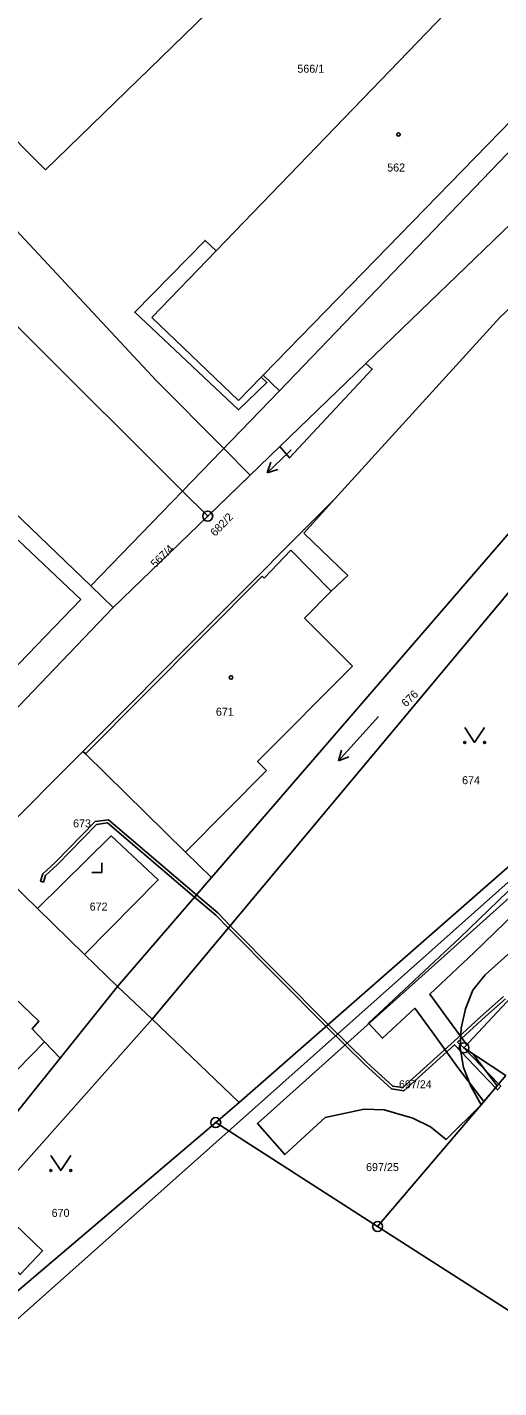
# Model space of a CAD drawing. Extents: x -587171 to -555306, y -1167727 to -1074732.
# Drawn here: x -560855.4 to -560808.1, y -1077994 to -1077857.5 of the extents above; entities that cross this region are included whole.
import ezdxf

# ---------------------------------------------------------------- set-up
doc = ezdxf.new("R2010")
doc.units = 0
for name, color, linetype in [('Hranice parcel', 7, 'Continuous'), ('Parcelní čísla', 7, 'Continuous'), ('Pop  PČ popisy', 7, 'Continuous'), ('Poz předměty', 7, 'Continuous'), ('Vnitřní kresba', 7, 'Continuous'), ('Věcná břemena k části', 7, 'Continuous'), ('Značky bodu BP', 7, 'Continuous'), ('Značky budov', 7, 'Continuous'), ('Značky kultur', 7, 'Continuous')]:
    doc.layers.add(name, color=color, linetype=linetype)

msp = doc.modelspace()

# ---------------------------------------------------------------- linework, layer by layer
at = {"layer": 'Hranice parcel'}
for p, q in [((-560790.19, -1077861.11), (-560821.39, -1077891.23)), ((-560821.39, -1077891.23), (-560830.04, -1077899.58)), ((-560791.02, -1077894.93), (-560842.84, -1077957.02)), ((-560830.04, -1077899.58), (-560837.26, -1077906.55)), ((-560848.98, -1077913.55), (-560861.9, -1077901.15)), ((-560839.79, -1077904.03), (-560837.26, -1077906.55)), ((-560837.26, -1077906.55), (-560846.73, -1077915.7)), ((-560846.73, -1077915.7), (-560848.98, -1077913.55)), ((-560858.65, -1077928.15), (-560846.73, -1077915.7)), ((-560849.79, -1077930.17), (-560860.03, -1077940.37)), ((-560854.33, -1077945.91), (-560860.03, -1077940.37)), ((-560846.3, -1077953.72), (-560836.88, -1077942.81)), ((-560849.6, -1077950.51), (-560854.33, -1077945.91)), ((-560846.3, -1077953.72), (-560849.6, -1077950.51)), ((-560852.07, -1077960.93), (-560846.3, -1077953.72)), ((-560842.84, -1077957.02), (-560846.3, -1077953.72)), ((-560842.84, -1077957.02), (-560871.44, -1077989.15)), ((-560834.1, -1077965.37), (-560842.84, -1077957.02)), ((-560858.8, -1077969.32), (-560852.07, -1077960.93)), ((-560809.85, -1077965.61), (-560807.35, -1077962.66)), ((-560836.46, -1077967.38), (-560834.1, -1077965.37)), ((-560809.85, -1077965.61), (-560820.22, -1077977.81)), ((-560820.22, -1077977.81), (-560836.46, -1077967.38)), ((-560777.96, -1078004.94), (-560820.22, -1077977.81))]:
    msp.add_line(p, q, dxfattribs=at)
for points in [[(-560911.78, -1077829.96), (-560870.93, -1077872.97), (-560839.79, -1077904.03)], [(-560815.28, -1077834.64), (-560853.53, -1077871.81), (-560874.09, -1077851.11)], [(-560839.79, -1077904.03), (-560830.06, -1077893.99), (-560794.22, -1077856.67), (-560783.34, -1077845.34)], [(-560831.7, -1077892.42), (-560795.51, -1077855.24), (-560804.32, -1077846.62), (-560836.42, -1077879.93), (-560837.53, -1077878.9), (-560844.57, -1077886.1), (-560839.95, -1077890.45), (-560834.16, -1077895.9), (-560831.33, -1077893.15), (-560831.89, -1077892.61), (-560831.7, -1077892.42)], [(-560751.37, -1077880.45), (-560750.95, -1077881.11), (-560750.55, -1077883.22), (-560750.31, -1077885.24), (-560750.36, -1077887.28), (-560750.72, -1077889.27), (-560751.42, -1077891.19), (-560752.5, -1077892.91), (-560799.37, -1077943.53), (-560809.44, -1077952.55), (-560810.66, -1077954.11), (-560811.42, -1077955.96), (-560811.86, -1077957.91), (-560811.93, -1077959.9), (-560811.62, -1077961.87), (-560810.89, -1077963.73), (-560809.85, -1077965.61)], [(-560803.17, -1077882.12), (-560807.98, -1077886.64), (-560824.5, -1077904.81), (-560849.79, -1077930.17)], [(-560756.54, -1077886.22), (-560756.66, -1077888.29), (-560757.06, -1077890.24), (-560757.78, -1077892.08), (-560758.67, -1077893.52), (-560761.33, -1077896.34), (-560802.19, -1077940.49), (-560832.27, -1077967.48), (-560829.54, -1077970.6), (-560825.47, -1077966.88), (-560821.58, -1077966.02), (-560819.57, -1077966.1), (-560816.7, -1077966.95), (-560814.91, -1077967.81), (-560813.35, -1077969.09), (-560809.85, -1077965.61)], [(-560821.39, -1077891.23), (-560820.76, -1077891.8), (-560829.05, -1077900.71), (-560830.04, -1077899.58)], [(-560836.88, -1077942.81), (-560797.05, -1077896.64), (-560793.41, -1077892.41)], [(-560848.98, -1077913.55), (-560842.91, -1077907.26), (-560839.79, -1077904.03)], [(-560834.1, -1077965.37), (-560807, -1077941.64), (-560805.52, -1077940.09), (-560776.98, -1077909.03)], [(-560849.79, -1077930.17), (-560849.5, -1077930.39), (-560839.49, -1077940.25), (-560836.88, -1077942.81)], [(-560849.6, -1077950.51), (-560842.23, -1077943.04), (-560846.95, -1077938.62), (-560854.33, -1077945.91)], [(-560807.35, -1077962.66), (-560811.56, -1077959.88), (-560797.66, -1077945.02)], [(-560852.07, -1077960.93), (-560853.64, -1077959.28), (-560854.88, -1077957.97), (-560854.18, -1077957.22), (-560860.73, -1077950.98), (-560868.8, -1077959.72), (-560862.35, -1077965.9), (-560858.8, -1077969.32)], [(-560866.21, -1077993.48), (-560858.07, -1077985.75), (-560836.46, -1077967.38)], [(-560857.5, -1077976.7), (-560859.77, -1077979.07), (-560856.07, -1077982.63), (-560853.82, -1077980.24), (-560857.5, -1077976.7)]]:
    msp.add_lwpolyline(points, dxfattribs=at)
at = {"layer": 'Pop  PČ popisy'}
for p, q in [((-560829.13, -1077900.12), (-560831.29, -1077902.21)), ((-560828.9, -1077899.9), (-560829.13, -1077900.12)), ((-560831.29, -1077902.21), (-560830.92, -1077901.15)), ((-560831.29, -1077902.21), (-560830.22, -1077901.87))]:
    msp.add_line(p, q, dxfattribs=at)
at = {"layer": 'Poz předměty'}
msp.add_line((-560872.99, -1078001.92), (-560805.64, -1077941.94), dxfattribs=at)
at = {"layer": 'Vnitřní kresba'}
for p, q in [((-560836.42, -1077879.93), (-560842.86, -1077886.61)), ((-560842.86, -1077886.61), (-560834.17, -1077894.95)), ((-560834.17, -1077894.95), (-560831.89, -1077892.61)), ((-560831.7, -1077892.42), (-560830.06, -1077893.99)), ((-560827.62, -1077908.27), (-560824.5, -1077904.81)), ((-560856.28, -1077908.95), (-560849.97, -1077914.91)), ((-560823.2, -1077912.5), (-560827.62, -1077908.27)), ((-560828.92, -1077909.97), (-560831.6, -1077912.76)), ((-560824.89, -1077914.07), (-560828.92, -1077909.97)), ((-560831.81, -1077912.56), (-560849.5, -1077930.39)), ((-560831.6, -1077912.76), (-560831.81, -1077912.56)), ((-560824.89, -1077914.07), (-560823.2, -1077912.5)), ((-560827.55, -1077916.8), (-560824.89, -1077914.07)), ((-560849.97, -1077914.91), (-560857.94, -1077923.16)), ((-560822.74, -1077921.6), (-560827.55, -1077916.8)), ((-560832.27, -1077931.15), (-560822.74, -1077921.6)), ((-560839.49, -1077940.25), (-560831.36, -1077932.05)), ((-560831.36, -1077932.05), (-560832.27, -1077931.15)), ((-560856.38, -1077962.08), (-560853.64, -1077959.28))]:
    msp.add_line(p, q, dxfattribs=at)
at = {"layer": 'Věcná břemena k části'}
for points in [[(-560870.93, -1077872.97), (-560839.79, -1077904.03), (-560837.26, -1077906.55), (-560833.01, -1077902.45), (-560835.66, -1077899.77), (-560842.42, -1077892.93), (-560917.35, -1077812.48)], [(-560870.93, -1077872.97), (-560839.79, -1077904.03), (-560837.26, -1077906.55), (-560833.01, -1077902.45), (-560835.66, -1077899.77), (-560842.42, -1077892.93), (-560917.35, -1077812.48)], [(-560803.29, -1077940.46), (-560811.98, -1077948.86), (-560821.14, -1077957.42), (-560819.73, -1077958.93), (-560816.49, -1077955.91), (-560814.74, -1077958.27), (-560812.17, -1077961.86), (-560809.57, -1077965.27), (-560808.22, -1077963.69), (-560810.67, -1077960.47), (-560811.56, -1077959.88), (-560811.29, -1077959.59), (-560813.1, -1077957.07), (-560815, -1077954.51), (-560810.56, -1077950.36), (-560803.27, -1077943.3)], [(-560807.6, -1077954.74), (-560809.61, -1077956.51), (-560812.56, -1077959.23), (-560817.69, -1077963.87), (-560818.7, -1077963.73), (-560821.3, -1077961.34), (-560825.17, -1077957.55), (-560825.39, -1077957.75), (-560821.5, -1077961.56), (-560818.84, -1077964.01), (-560817.59, -1077964.19), (-560812.51, -1077959.58), (-560808.39, -1077963.89), (-560808.19, -1077964.1), (-560807.88, -1077963.74), (-560808.08, -1077963.52), (-560811.56, -1077959.88), (-560812.21, -1077959.31), (-560809.41, -1077956.73), (-560807.39, -1077954.96)]]:
    msp.add_lwpolyline(points, dxfattribs=at)
msp.add_lwpolyline([(-560838.37, -1077944.54), (-560847.2, -1077937.01), (-560848.55, -1077937.19), (-560852.55, -1077941.28), (-560853.8, -1077942.44), (-560854.02, -1077943.18), (-560853.73, -1077943.26), (-560853.53, -1077942.6), (-560852.34, -1077941.5), (-560848.41, -1077937.47), (-560847.3, -1077937.33), (-560838.57, -1077944.77), (-560836.45, -1077946.57), (-560835.2, -1077947.86), (-560825.39, -1077957.75), (-560825.17, -1077957.55), (-560835, -1077947.63), (-560836.25, -1077946.35)], close=True, dxfattribs=at)
at = {"layer": 'Značky bodu BP'}
for centre, radius in [((-560837.26, -1077906.55), 0.5), ((-560837.26, -1077906.55), 0.0303), ((-560811.56, -1077959.88), 0.5), ((-560811.56, -1077959.88), 0.0303), ((-560836.46, -1077967.38), 0.5), ((-560836.46, -1077967.38), 0.0303), ((-560820.22, -1077977.81), 0.5), ((-560820.22, -1077977.81), 0.0303)]:
    msp.add_circle(centre, radius, dxfattribs=at)
at = {"layer": 'Značky budov'}
for centre in [(-560818.13, -1077868.26), (-560834.92, -1077922.74)]:
    msp.add_circle(centre, 0.175, dxfattribs=at)
at = {"layer": 'Značky kultur'}
for p, q in [((-560820.13, -1077926.64), (-560824.15, -1077931.1)), ((-560824.15, -1077931.1), (-560823.86, -1077930.03)), ((-560824.15, -1077931.1), (-560823.12, -1077930.71)), ((-560847.89, -1077942.31), (-560847.89, -1077941.31)), ((-560848.89, -1077942.31), (-560847.89, -1077942.31))]:
    msp.add_line(p, q, dxfattribs=at)
for points in [[(-560811.49, -1077927.75), (-560810.49, -1077929.25), (-560809.49, -1077927.75)], [(-560853, -1077970.7), (-560852, -1077972.2), (-560851, -1077970.7)]]:
    msp.add_lwpolyline(points, dxfattribs=at)
for centre in [(-560811.49, -1077929.25), (-560809.49, -1077929.25), (-560853, -1077972.2), (-560851, -1077972.2)]:
    msp.add_circle(centre, 0.1, dxfattribs=at)

# ---------------------------------------------------------------- texts
at = {"layer": 'Parcelní čísla'}
for s, p in [('566/1', (-560828.27, -1077862.07)), ('562', (-560819.26, -1077871.98)), ('671', (-560836.44, -1077926.57)), ('674', (-560811.75, -1077933.44)), ('673', (-560850.76, -1077937.77)), ('672', (-560849.1, -1077946.12)), ('697/24', (-560818.08, -1077963.94)), ('697/25', (-560821.38, -1077972.25)), ('670', (-560852.91, -1077976.84))]:
    msp.add_text(s, height=0.803, dxfattribs=at).set_placement(p)
for s, rotation, p in [('682/2', 46, (-560836.51, -1077908.64)), ('567/4', 44, (-560842.52, -1077911.78)), ('676', 44, (-560817.37, -1077925.75))]:
    msp.add_text(s, height=0.803, rotation=rotation, dxfattribs=at).set_placement(p)

doc.saveas('drawing.dxf')
